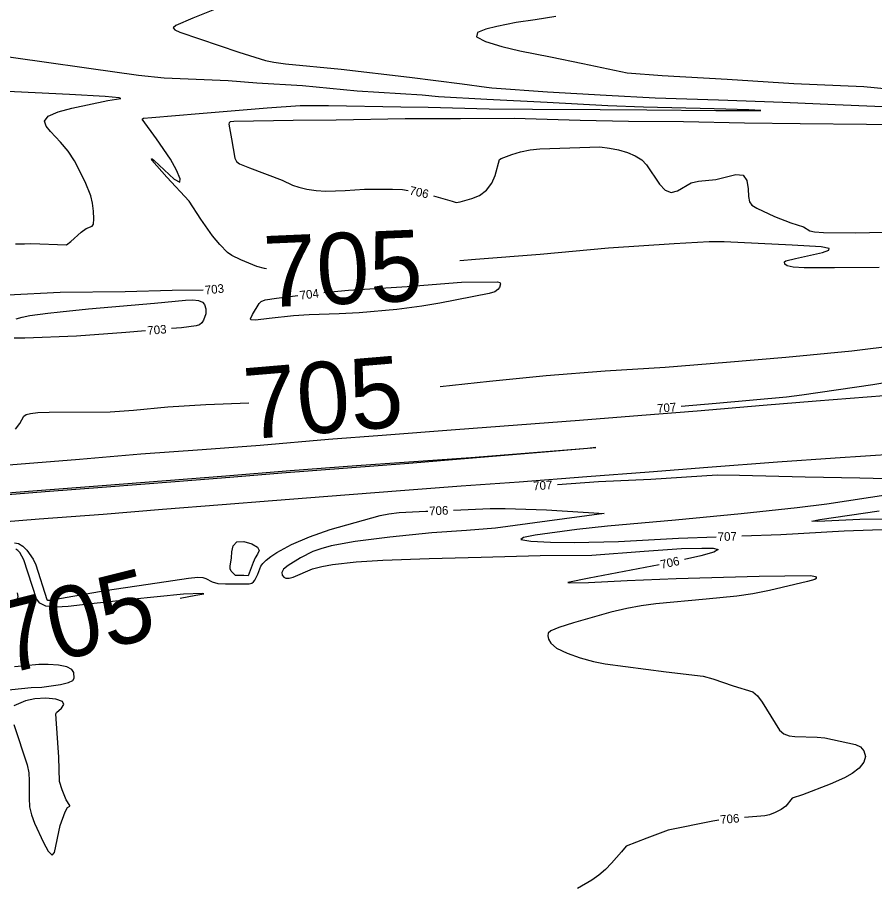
# Model space of a CAD drawing. Extents: x -291892836 to 2945206, y -477993085 to 1832792.
# Drawn here: x 1852737.2 to 1853134.5, y 543481.6 to 543885.5 of the extents above; entities that cross this region are included whole.
import ezdxf

# ---------------------------------------------------------------- set-up
doc = ezdxf.new("R2010")
doc.units = 0
for name, color, linetype in [('DT_X_Contour_Minor', 7, 'Continuous'), ('DT_X_Terrain_Ground_Line', 7, 'Continuous'), ('Level 19', 7, 'Continuous')]:
    doc.layers.add(name, color=color, linetype=linetype)

msp = doc.modelspace()

# ---------------------------------------------------------------- linework, layer by layer
at = {"layer": 'DT_X_Contour_Minor'}
for points in [[(1852843.21, 543895.13), (1852818.44, 543885.17)], [(1852818.44, 543885.17), (1852810.55, 543881.72), (1852809.4, 543880.62), (1852810.1, 543879.66), (1852812.55, 543878.62), (1852839.81, 543869.39), (1852852.25, 543865.52), (1852856.12, 543864.71), (1852861.42, 543863.96), (1852887.27, 543861.44), (1852918.87, 543857.69), (1852943.39, 543854.74), (1852954.56, 543853.2), (1852957.1, 543852.83), (1852982.88, 543851.03), (1853010.08, 543849.37), (1853032.74, 543848.13), (1853062.08, 543847.24), (1853092.02, 543846.16), (1853116.22, 543845.13), (1853149.24, 543843.71)], [(1852986.82, 543885.86), (1852977.23, 543884.3), (1852968.42, 543883.06), (1852959.44, 543881.28), (1852954.29, 543880.01), (1852950.4, 543878.43), (1852949.9, 543876.5), (1852954.21, 543874.25), (1852961.7, 543871.95), (1852970.04, 543869.93), (1852984.21, 543867.12), (1852999.31, 543864.1), (1853019.82, 543859.74), (1853036.09, 543858.6), (1853066.17, 543856.89), (1853097.06, 543854.78), (1853129.42, 543853.5), (1853140.59, 543852.41)], [(1852852.69, 543768.95), (1852851.78, 543769.05), (1852848.24, 543769.94), (1852840.81, 543773.1), (1852836.59, 543775.14), (1852834.63, 543776.56), (1852831.03, 543780.13), (1852827.68, 543784.27), (1852822.28, 543791.95), (1852816.83, 543800.27), (1852806.48, 543811.47), (1852799.49, 543819.33), (1852799.39, 543819.9), (1852799.63, 543819.86), (1852800.52, 543819.18), (1852809.86, 543810.56), (1852812.41, 543809.04), (1852812.63, 543810.66), (1852810.94, 543814.64), (1852808.1, 543819.7), (1852801.68, 543829.12), (1852795.02, 543838.3), (1852795.66, 543838.7), (1852799.52, 543839.12), (1852821.5, 543840.94), (1852853, 543843.59), (1852868.2, 543844.57), (1852881.36, 543844.63), (1852914.96, 543844.07), (1852927.5, 543843.93), (1852955.8, 543843.13), (1852975.96, 543842.95), (1853007.36, 543842.84), (1853028.88, 543842.62), (1853060.94, 543842.36), (1853081.77, 543842.35), (1853076.13, 543842.66), (1853060.11, 543843.11), (1853027.39, 543843.82), (1853010.89, 543844.49), (1852982.75, 543846.05), (1852954.72, 543847.44), (1852932.39, 543848.58), (1852924.82, 543849.36), (1852894.69, 543851.28), (1852869.32, 543853.69), (1852848.19, 543855.04), (1852834.89, 543856.08), (1852805.27, 543857.23), (1852793.27, 543858.51), (1852770.34, 543861.78), (1852748.55, 543864.82), (1852727.48, 543867.84)], [(1852736.28, 543780.47), (1852740.44, 543780.55), (1852743.36, 543780.68), (1852759.97, 543780.01), (1852761.89, 543781.59), (1852766.71, 543785.86), (1852769.13, 543787.58), (1852771.87, 543788.64), (1852772.42, 543789.69), (1852772.62, 543792.16), (1852772.49, 543795.61), (1852772.01, 543799.34), (1852771.16, 543802.77), (1852768.54, 543809.24), (1852763.6, 543818.98), (1852760.77, 543823.44), (1852757.1, 543827.66), (1852752.49, 543832.55), (1852750.47, 543835.03), (1852749.74, 543837.43), (1852751.4, 543839.68), (1852756.08, 543841.71), (1852762.42, 543843.45), (1852779.14, 543846.99), (1852785.12, 543847.94), (1852784.39, 543848.2), (1852777.9, 543848.83), (1852761.34, 543849.72), (1852729.51, 543851.31)], [(1853160.46, 543835.45), (1853130.74, 543835.76), (1853099.97, 543836.09), (1853074.15, 543836.51), (1853045.91, 543837.09), (1853020.44, 543837.16), (1852998.09, 543837.63), (1852967.43, 543838.57), (1852942.56, 543838.45), (1852916.91, 543838.42), (1852884.94, 543837.84), (1852865.07, 543837.72), (1852837.54, 543837.25), (1852835.87, 543836.99), (1852835.35, 543836.65), (1852835.2, 543836.02), (1852836.36, 543829.21), (1852838.02, 543820.23), (1852838.78, 543818.7), (1852840.15, 543817.63), (1852844.82, 543815.68), (1852859.9, 543809.95), (1852864.71, 543807.78), (1852867.7, 543806.74), (1852871.38, 543805.84), (1852875.6, 543805.17), (1852880.12, 543804.85), (1852889.04, 543805.23), (1852898.01, 543805.89), (1852911.07, 543805.91), (1852915.64, 543805.65), (1852918.36, 543805.29)], [(1852930.07, 543802.71), (1852938.65, 543800.22), (1852940.53, 543799.63), (1852942.47, 543800), (1852947.78, 543801.46), (1852951.39, 543802.97), (1852954.68, 543805.33), (1852957.04, 543808.61), (1852958.55, 543812.21), (1852960.63, 543819.64), (1852961.36, 543820.07), (1852966.28, 543821.87), (1852970.4, 543823.1), (1852974.91, 543824.1), (1852979.33, 543824.58), (1853007.09, 543825.43), (1853011.56, 543824.89), (1853015.85, 543824.01), (1853019.92, 543822.82), (1853023.57, 543821.29), (1853026.58, 543819.38), (1853028.83, 543817.07), (1853034.76, 543808.1), (1853037.34, 543805.45), (1853040.15, 543804.26), (1853043.09, 543805.09), (1853049.4, 543808.85), (1853052.86, 543809.63), (1853060.91, 543810.37), (1853070.11, 543812.7), (1853073.53, 543812.36), (1853075.32, 543809.81), (1853075.94, 543806.02), (1853076.1, 543802.39), (1853076.48, 543800.01), (1853077.59, 543798.48), (1853079.87, 543797.06), (1853088.02, 543793.18), (1853095.73, 543790.21), (1853101.54, 543788.34), (1853104.5, 543786.6), (1853106.57, 543786.14), (1853110.75, 543785.81), (1853125.69, 543785.64), (1853138.65, 543785.9)], [(1853136.61, 543769.61), (1853115.92, 543769.35), (1853101.84, 543769.34), (1853096.78, 543769.63), (1853094, 543770.24), (1853092.93, 543771.02), (1853092.78, 543772.23), (1853093.34, 543772.62), (1853097.78, 543773.7), (1853110.36, 543776.51), (1853113.26, 543777.52), (1853113.36, 543778.4), (1853109.75, 543779.06), (1853096.2, 543779.93), (1853064.7, 543781.43), (1853057.86, 543781.41), (1853041.58, 543780.53), (1853011.08, 543778.47), (1852979.51, 543775.51), (1852949.45, 543773.19), (1852942.25, 543772.65)], [(1852879.15, 543757.91), (1852890.6, 543759.02), (1852917.89, 543760.73), (1852943.01, 543762.75), (1852959.77, 543762.9), (1852960.86, 543762.58), (1852961.16, 543762.03), (1852960.68, 543760.3), (1852959.92, 543759.27), (1852958.42, 543758.32), (1852955.92, 543757.54), (1852932.93, 543753.04), (1852924.65, 543751.59), (1852913.09, 543750.14), (1852895.54, 543748.51), (1852886.34, 543748.05), (1852872.47, 543747.61), (1852865.22, 543747.19), (1852853.94, 543745.9), (1852847.59, 543745.05), (1852845.35, 543745.28), (1852845.2, 543745.77), (1852846.16, 543747.81), (1852849.23, 543752.78), (1852850.18, 543753.73), (1852852.06, 543754.49), (1852857.34, 543755.27), (1852867.23, 543756.49)], [(1852823.27, 543759.05), (1852808.99, 543758.95), (1852787.15, 543758.31), (1852757.06, 543757.9), (1852732.75, 543756.66)], [(1852933.18, 543714.44), (1852955.99, 543716.89), (1852982.21, 543719.45), (1853009.65, 543721.65), (1853037.35, 543723.39), (1853065.87, 543725.72), (1853093.36, 543728.01), (1853123.86, 543730.85), (1853145.06, 543733.55), (1853161.34, 543735.68), (1853174.85, 543737.03), (1853206.54, 543739.74), (1853238.57, 543742.71), (1853251.5, 543743.4), (1853274.8, 543744.21), (1853288.61, 543745.16), (1853318.49, 543747.77), (1853339.04, 543749.91), (1853369.38, 543753.32), (1853399.58, 543755.91), (1853417.34, 543757.13)], [(1852736.65, 543745.71), (1852739.43, 543746.53), (1852742.99, 543747.29), (1852751.29, 543748.41), (1852757.07, 543748.99), (1852770.09, 543750.41), (1852800.78, 543753.04), (1852815.16, 543754.43), (1852818.53, 543754.49), (1852821.2, 543754.2), (1852822.91, 543753.47), (1852823.84, 543752.46), (1852824.56, 543750.33), (1852824.46, 543748.05), (1852823.41, 543745.09), (1852822.62, 543743.83), (1852821.63, 543743), (1852820.03, 543742.49), (1852813.25, 543741.64), (1852808.59, 543741.24)], [(1852796.64, 543740.2), (1852787.51, 543739.4), (1852764.64, 543737.7), (1852740.71, 543736.81), (1852735.66, 543736.75)], [(1853145, 543716.95), (1853133.6, 543715.17), (1853100.69, 543710.28), (1853093.61, 543709.48), (1853061.08, 543706.54), (1853044.89, 543705.12)], [(1853138.86, 543710.12), (1853107.39, 543707.58), (1853082.8, 543705.55), (1853052.29, 543702.95), (1853026.63, 543700.88), (1852997.76, 543698.63), (1852968.96, 543696.39), (1852940.31, 543694.23), (1852906.25, 543691.66), (1852881.45, 543689.79), (1852849.72, 543687.1), (1852822.82, 543685.08), (1852794.34, 543682.93), (1852766.02, 543680.61), (1852740.93, 543678.48), (1852711.64, 543676.23)], [(1852736.3, 543694.62), (1852738.3, 543697.26), (1852740.15, 543700.59), (1852741.27, 543701.33), (1852743.32, 543701.91), (1852746.74, 543702.32), (1852751.97, 543702.54), (1852780.24, 543702.59), (1852791.06, 543703.46), (1852806.9, 543704.99), (1852824.59, 543706.06), (1852844.41, 543706.75)], [(1852716.79, 543663.87), (1852744.41, 543666), (1852776.5, 543668.44), (1852806.18, 543670.8), (1852833.82, 543673), (1852863.6, 543675.36), (1852894.34, 543677.7), (1852916.42, 543679.32), (1852947.29, 543681.52), (1852972.55, 543683.48), (1853005.35, 543686.09), (1853001.43, 543685.56)], [(1853001.43, 543685.56), (1852983.36, 543684.1), (1852948.06, 543681.2), (1852918.59, 543678.67), (1852890.18, 543676.46), (1852859.69, 543674.14), (1852835.65, 543672.25), (1852810.26, 543670.23), (1852778.48, 543667.68), (1852750.06, 543665.5), (1852724.87, 543663.54)], [(1852714.95, 543650.35), (1852747.3, 543653.01), (1852776.91, 543655.27), (1852804.48, 543657.44), (1852832.04, 543659.67), (1852855.48, 543661.52), (1852881.03, 543663.56), (1852914.71, 543666.13), (1852942.92, 543668.32), (1852969.82, 543670.23), (1853001.07, 543672.68), (1853029.93, 543674.87), (1853057.25, 543676.98), (1853089.42, 543679.43), (1853116.27, 543681.31), (1853144.39, 543683.23)], [(1852987.46, 543668.97), (1853006.45, 543670.27), (1853030.71, 543671.41), (1853061.47, 543673.47), (1853071.92, 543673.34), (1853102.23, 543672.43), (1853127.69, 543672.02), (1853158.58, 543671.19)], [(1853141.77, 543664.3), (1853112.41, 543659.87), (1853098.53, 543658.08), (1853072.64, 543655.33), (1853042.21, 543652.48), (1853010.71, 543649.57), (1852996.42, 543648.11), (1852977.16, 543645.43), (1852971.74, 543644.36), (1852970.49, 543643.4), (1852975.23, 543642.67), (1852984.32, 543642.21), (1852995.3, 543642.05), (1853015.79, 543642.52), (1853043.65, 543644.14), (1853060.99, 543644.68)], [(1852735.87, 543641.98), (1852737.76, 543641.55), (1852739.67, 543640.41), (1852741.54, 543638.48), (1852744.45, 543634.26), (1852745.72, 543631.69), (1852750.83, 543615.68), (1852751.25, 543615.4), (1852752.04, 543615.37), (1852757.68, 543616.26), (1852777.91, 543619.82), (1852801.97, 543623.37), (1852816.5, 543625.6), (1852820.75, 543626.01), (1852823.09, 543625.89), (1852824.47, 543625.37), (1852827.43, 543623.76), (1852830.02, 543623.12), (1852833.72, 543622.83), (1852844.56, 543622.93), (1852845.88, 543623.27), (1852846.58, 543623.75), (1852847.29, 543624.59), (1852848.58, 543627.31), (1852850.01, 543631.14), (1852850.95, 543632.4), (1852852.51, 543633.92), (1852854.69, 543635.63), (1852857.43, 543637.44), (1852864.29, 543641.07), (1852872.57, 543644.66), (1852882.15, 543648.04), (1852905.3, 543654.56), (1852909.32, 543655.39), (1852914.1, 543655.94), (1852926.45, 543656.61), (1852927.36, 543656.65)], [(1852939.36, 543657.12), (1852956.29, 543657.79), (1852963.3, 543657.86), (1852982.43, 543657.23), (1853009.17, 543655.55), (1852982.77, 543651.97), (1852958.83, 543648.76), (1852945.41, 543647.67), (1852929.32, 543646.58), (1852909.77, 543644.51), (1852893.78, 543642.59), (1852882.57, 543640.46), (1852877.78, 543639.2), (1852874.13, 543637.9), (1852868.47, 543634.96), (1852862.62, 543631.38), (1852860.55, 543629.63), (1852859.7, 543628.09), (1852859.85, 543626.84), (1852860.61, 543625.95), (1852861.68, 543625.48), (1852863.08, 543625.48), (1852864.94, 543626.03), (1852874.04, 543629.89), (1852878.36, 543631), (1852883.24, 543631.85), (1852894.19, 543633.03), (1852906.59, 543633.82), (1852928.03, 543634.66), (1852952.16, 543635.3), (1852979.41, 543636), (1853003.38, 543636.12), (1853027.66, 543638.02), (1853045.05, 543639.25), (1853054.48, 543639.47), (1853059.6, 543639.37), (1853062.02, 543638.81), (1853059.94, 543637.6), (1853053.93, 543635.88), (1853046.33, 543634.2)], [(1853150.67, 543652.9), (1853127.63, 543652.74), (1853108.14, 543651.74), (1853105.38, 543651.91), (1853109.09, 543652.72), (1853136.53, 543656.76)], [(1853072.98, 543645.08), (1853091, 543645.7), (1853120.32, 543647.42), (1853133.47, 543647.94), (1853153.69, 543648.51)], [(1852838.24, 543626.72), (1852836.34, 543628.8), (1852835.87, 543629.9), (1852835.85, 543631.14), (1852836.38, 543634.92), (1852836.58, 543637.75), (1852837.21, 543640.51), (1852838.96, 543642.31), (1852842.16, 543642.48), (1852845.8, 543641.45), (1852848.49, 543639.88), (1852849.23, 543638.31), (1852848.55, 543636.71), (1852847.36, 543634.91), (1852846.4, 543632.83), (1852844.19, 543626.62), (1852842.09, 543626.69), (1852838.24, 543626.72)], [(1852812.65, 543616.23), (1852819.89, 543617.61), (1852823.67, 543618.26), (1852823, 543618.36), (1852814.24, 543618.11), (1852789.79, 543615.66), (1852769.96, 543613.41), (1852760.72, 543612.35), (1852755.14, 543612.09), (1852750.45, 543612.51), (1852747.57, 543613.87), (1852746.11, 543615.97), (1852740.17, 543634.05), (1852738.31, 543637.41), (1852737.39, 543638.4), (1852736.45, 543638.96)], [(1853034.6, 543631.63), (1853002.25, 543625.49), (1852992.31, 543623.54), (1852993.11, 543623.3), (1853001.95, 543623.46), (1853019.75, 543624.51), (1853042.54, 543625.36), (1853080.94, 543626.44), (1853104.75, 543626.76), (1853107.02, 543626.28), (1853107.43, 543625.88), (1853107.35, 543625.42), (1853106.78, 543624.97), (1853103.35, 543623.95), (1853085.73, 543619.83), (1853077.97, 543618.28), (1853070.7, 543617.15), (1853056.39, 543615.73), (1853033.02, 543613.63), (1853026.26, 543612.73), (1853019.63, 543611.52), (1853012.22, 543609.78), (1852994.98, 543604.84), (1852988.2, 543602.61), (1852984.49, 543601.1), (1852983.16, 543600.01), (1852983.05, 543598.87), (1852983.3, 543597.31), (1852984.39, 543595.35), (1852987.1, 543593.12), (1852991.92, 543590.78), (1852998.01, 543588.59), (1853004.22, 543586.85), (1853009.68, 543585.77), (1853037.81, 543582.05), (1853055.04, 543580.05), (1853059.53, 543578.91), (1853069, 543575.69), (1853077.99, 543572.78), (1853080.15, 543571.02), (1853082.35, 543568.12), (1853090.45, 543555.1), (1853092.49, 543553.34), (1853094.84, 543552.41), (1853097.55, 543552.06), (1853107.83, 543551.85), (1853111.34, 543551.48), (1853125.61, 543548.4), (1853127.89, 543547.34), (1853129.55, 543545.45), (1853130.23, 543542.93), (1853129.56, 543540.17), (1853127.35, 543537.48), (1853124.1, 543535.04), (1853120.52, 543532.98), (1853113.91, 543530.04), (1853101.11, 543525.06), (1853096.28, 543523.56), (1853093.29, 543519.87), (1853091.11, 543518.31), (1853088.46, 543516.9), (1853085.83, 543515.87), (1853083.54, 543515.36), (1853074.2, 543514.55)], [(1852737.11, 543618.73), (1852737.42, 543617.05), (1852736.98, 543614.96)], [(1852712.09, 543571.64), (1852743.63, 543574.8), (1852748.5, 543575.07), (1852757.19, 543576.29), (1852760.86, 543577.16), (1852762.87, 543578.12), (1852763.56, 543579.19), (1852763.35, 543581.81), (1852762.44, 543583.19), (1852760.17, 543584.35), (1852756.19, 543585.13), (1852751.4, 543585.52), (1852747.06, 543585.58), (1852740.73, 543584.95), (1852735.89, 543584.44)], [(1852756.74, 543531.21), (1852756.39, 543542.61), (1852755.19, 543560.27), (1852755.04, 543562.66), (1852755.33, 543563.23), (1852757.66, 543565.33), (1852758.7, 543566.94), (1852758.08, 543568.43), (1852755, 543569.46), (1852750.3, 543569.89), (1852745.27, 543569.64), (1852740.99, 543568.72), (1852735.5, 543566.4)], [(1852735.53, 543557.64), (1852741.78, 543539.02), (1852742.44, 543535.31), (1852742.69, 543531.64), (1852742.6, 543523.55), (1852742.88, 543519.53), (1852743.75, 543515.76), (1852745.18, 543511.96), (1852749.27, 543503.01), (1852751.45, 543498.95), (1852753.25, 543497.06), (1852754.41, 543498.33), (1852757.07, 543510.87), (1852759.34, 543517.23), (1852760.46, 543519.26), (1852761.49, 543519.82), (1852761.56, 543520.11), (1852759.82, 543522.76), (1852757.98, 543527.48), (1852756.74, 543531.21)], [(1853062.26, 543513.28), (1853059.51, 543512.92), (1853038.86, 543508.64), (1853028.9, 543505.07), (1853019.36, 543501.36), (1853017.11, 543498.71), (1853012.61, 543493.42), (1853009.72, 543490.49), (1853006.61, 543487.86), (1853003.44, 543485.6), (1852996.73, 543481.63)]]:
    msp.add_lwpolyline(points, dxfattribs=at)

# ---------------------------------------------------------------- texts
at = {"layer": 'DT_X_Terrain_Ground_Line'}
for rotation, p in [(2.4866, (1852851.93, 543751.07)), (4.8358, (1852843.61, 543689.8)), (14.1005, (1852731.66, 543580.79))]:
    msp.add_text('705', height=33, rotation=rotation, dxfattribs=at).set_placement(p)
at = {"layer": 'Level 19'}
for s, rotation, p in [('706', 347.7453, (1852918.61, 543803.41)), ('703', 5.9129, (1852824.25, 543757.02)), ('704', 7.0073, (1852868.26, 543754.6)), ('703', 4.979, (1852797.58, 543738.27)), ('707', 5.0306, (1853033.85, 543702.14)), ('707', 3.369, (1852976.34, 543666.25)), ('706', 2.2632, (1852928.09, 543654.67)), ('707', 1.9882, (1853061.8, 543642.69)), ('706', 12.416, (1853035.67, 543629.81)), ('706', 4.9675, (1853063.06, 543511.58))]:
    msp.add_text(s, height=4, rotation=rotation, dxfattribs=at).set_placement(p)

doc.saveas('drawing.dxf')
